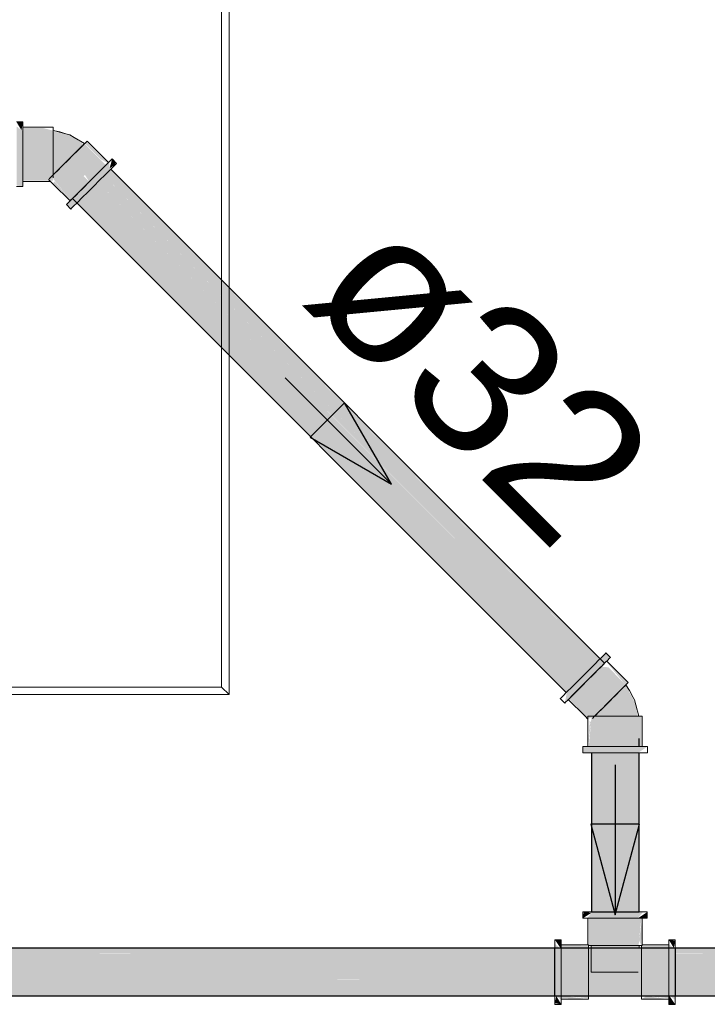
# Model space of a CAD drawing. Header units: millimetres. Extents: x 567 to 934, y -1 to 364.
# Tile 786 of 1056: x 744.432 to 745.348, y 156.138 to 157.449. Entities that reach past the tile are written whole.
import ezdxf

# ---------------------------------------------------------------- set-up
doc = ezdxf.new("R2010")
doc.units = ezdxf.units.MM
doc.header["$MEASUREMENT"] = 0
doc.linetypes.add('NULL', pattern=[0])
for name, color, linetype, lineweight in [('AF-Condutos Reúso', 200, 'Continuous', 25), ('AF-Conexões Reúso', 216, 'Continuous', 18), ('AF-Sentido conduto Reúso', 200, 'Continuous', 30), ('AF-Textos conduto Reúso', 7, 'Continuous', 9)]:
    doc.layers.add(name, color=color, linetype=linetype, lineweight=lineweight)
doc.layers.add('ARQ FINA', color=8, linetype='Continuous')
doc.styles.add('Arial', font='arial.ttf')

msp = doc.modelspace()

# ---------------------------------------------------------------- hatches: boundary and pattern name
at = {"layer": 'AF-Condutos Reúso', "linetype": 'Continuous'}
for points in [[(744.5389, 157.2477), (745.1886, 156.5819), (745.1967, 156.59)], [(744.539, 157.2478), (745.1967, 156.59), (745.1969, 156.5901)], [(744.5448, 157.2536), (745.1969, 156.5902), (745.2027, 156.5959)], [(744.5449, 157.2537), (745.2027, 156.5959), (745.2027, 156.596)], [(745.2028, 156.5842), (744.5507, 157.2476), (744.5449, 157.2418)], [(744.5473, 157.2561), (745.2027, 156.596), (745.2051, 156.5984)], [(745.2086, 156.59), (744.5532, 157.2501), (744.5508, 157.2478)], [(745.2086, 156.59), (744.5508, 157.2478), (744.5508, 157.2477)], [(745.1851, 156.5665), (744.5363, 157.2333), (744.5271, 157.2241)], [(744.5305, 157.2393), (745.1792, 156.5725), (745.1883, 156.5816)], [(744.5306, 157.2394), (745.1883, 156.5816), (745.1885, 156.5818)], [(745.1943, 156.5757), (744.5365, 157.2335), (744.5364, 157.2334)], [(745.1945, 156.5759), (744.5447, 157.2417), (744.5365, 157.2335)], [(745.2027, 156.5841), (744.5449, 157.2418), (744.5448, 157.2417)], [(744.5123, 157.2211), (745.1637, 156.557), (745.1702, 156.5634)], [(744.5124, 157.2212), (745.1702, 156.5634), (745.1704, 156.5636)], [(745.1763, 156.5577), (744.527, 157.2239), (744.5183, 157.2153)], [(744.5211, 157.2299), (745.1704, 156.5637), (745.179, 156.5722)], [(744.5212, 157.23), (745.179, 156.5722), (745.1792, 156.5724)], [(745.1849, 156.5663), (744.5271, 157.2241), (744.527, 157.224)], [(744.5024, 157.2112), (745.1601, 156.5534), (745.1602, 156.5535)], [(744.5057, 157.2146), (745.1635, 156.5568), (745.1637, 156.5569)], [(744.5057, 157.2145), (745.1602, 156.5535), (745.1635, 156.5568)], [(745.1662, 156.5476), (744.5116, 157.2086), (744.5083, 157.2053)], [(745.1696, 156.551), (744.5182, 157.2151), (744.5117, 157.2086)], [(745.1702, 156.5634), (744.5183, 157.2153), (744.5183, 157.2152)], [(745.1937, 156.2613), (745.1991, 156.2613), (745.2082, 156.473), (745.1937, 156.473)], [(745.2082, 156.473), (745.1991, 156.2613), (745.209, 156.2613), (745.2206, 156.473)], [(745.2206, 156.473), (745.209, 156.2613), (745.2217, 156.2613), (745.2217, 156.473)], [(745.2542, 156.2613), (745.2542, 156.473), (745.2217, 156.473), (745.2217, 156.2613)], [(745.2569, 156.473), (745.2542, 156.473), (745.2542, 156.2613), (745.257, 156.2613)], [(740.1704, 156.209), (755.3113, 156.209), (740.1704, 156.2132)], [(740.1704, 156.2132), (755.2813, 156.2091), (755.2813, 156.2132)], [(740.1704, 156.2001), (755.3113, 156.2001), (740.1704, 156.209)], [(740.1704, 156.209), (755.2813, 156.2002), (755.2813, 156.209)], [(740.1704, 156.188), (755.3113, 156.188), (740.1704, 156.2001)], [(740.1704, 156.2001), (755.2813, 156.188), (755.2813, 156.2001)], [(740.1704, 156.1747), (755.3113, 156.1747), (740.1704, 156.188)], [(740.1704, 156.188), (755.2813, 156.1747), (755.2813, 156.188)], [(740.1704, 156.1747), (755.2813, 156.1626), (755.2813, 156.1747)], [(740.1704, 156.1625), (755.3113, 156.1625), (740.1704, 156.1747)], [(740.1704, 156.1625), (755.2813, 156.1536), (755.2813, 156.1625)], [(740.1704, 156.1536), (755.3113, 156.1536), (740.1704, 156.1625)], [(740.1704, 156.1536), (755.2813, 156.1495), (755.2813, 156.1536)], [(740.1704, 156.1495), (755.3113, 156.1495), (740.1704, 156.1536)]]:
    msp.add_hatch(color=201, dxfattribs=at).paths.add_polyline_path(points)
at = {"layer": 'AF-Conexões Reúso', "linetype": 'Continuous'}
for points in [[(744.4363, 157.3132), (744.4279, 157.3132), (744.4346, 157.302)], [(744.4279, 157.2287), (744.4363, 157.2272), (744.4363, 157.3006), (744.4279, 157.3074)], [(744.4633, 157.3052), (744.4363, 157.3052), (744.4767, 157.3016)], [(744.4767, 157.2352), (744.4767, 157.3016), (744.4363, 157.3052), (744.4363, 157.2352)], [(744.4989, 157.2961), (744.4767, 157.3005), (744.4767, 157.2427), (744.5174, 157.2833)], [(744.5209, 157.2869), (744.5188, 157.2847), (744.5398, 157.2637), (744.5495, 157.2583)], [(744.5495, 157.2583), (744.5504, 157.2592), (744.5218, 157.2877)], [(744.509, 157.2749), (744.5028, 157.2688), (744.5248, 157.2336), (744.5376, 157.2464)], [(744.5184, 157.2843), (744.509, 157.2749), (744.5376, 157.2464), (744.5429, 157.2517)], [(744.5184, 157.2843), (744.5429, 157.2517), (744.5469, 157.2557)], [(744.5181, 157.227), (744.5248, 157.2336), (744.4962, 157.2621), (744.4896, 157.2555)], [(744.4944, 157.2032), (744.5003, 157.1972), (744.5522, 157.2491), (744.5511, 157.2599)], [(744.519, 157.2429), (744.5028, 157.2688), (744.4962, 157.2621), (744.5172, 157.2411)], [(744.5601, 157.257), (744.5552, 157.264), (744.552, 157.2515)], [(744.5067, 157.2155), (744.5181, 157.227), (744.4896, 157.2555), (744.4781, 157.244)], [(744.5, 157.2089), (744.5067, 157.2155), (744.4781, 157.244), (744.4767, 157.2375)], [(744.4767, 157.232), (744.5, 157.2089), (744.479, 157.234)], [(745.2188, 156.6002), (745.2129, 156.6062), (745.161, 156.5543), (745.158, 156.5394)], [(745.2417, 156.566), (745.2132, 156.5946), (745.2392, 156.5634)], [(745.2012, 156.5826), (745.1884, 156.5698), (745.217, 156.5413), (745.2298, 156.5541)], [(745.2065, 156.5879), (745.2012, 156.5826), (745.2298, 156.5541), (745.2351, 156.5594)], [(745.2164, 156.587), (745.2065, 156.5879), (745.2351, 156.5594), (745.2392, 156.5634)], [(745.2042, 156.5285), (745.217, 156.5413), (745.1884, 156.5698), (745.1818, 156.5632)], [(745.2528, 156.5372), (745.2393, 156.5636), (745.1975, 156.5218), (745.255, 156.5218)], [(745.1889, 156.5182), (745.1989, 156.5232), (745.1703, 156.5517), (745.1637, 156.5451)], [(745.1989, 156.5232), (745.2042, 156.5285), (745.1818, 156.5632), (745.1703, 156.5517)], [(745.1889, 156.4814), (745.193, 156.5141), (745.1914, 156.5157)], [(745.26, 156.5218), (745.1937, 156.5218), (745.1901, 156.4814), (745.26, 156.4814)], [(745.1821, 156.4814), (745.1821, 156.473), (745.2555, 156.473), (745.2681, 156.4814)], [(745.1835, 156.2613), (745.182, 156.2529), (745.1937, 156.2602)], [(745.1878, 156.2529), (745.2554, 156.2529), (745.2623, 156.2613), (745.1946, 156.2613)], [(745.19, 156.2167), (745.2564, 156.2167), (745.26, 156.2529), (745.1937, 156.2529)], [(745.19, 156.2167), (745.1937, 156.2529), (745.19, 156.2529)], [(745.268, 156.2529), (745.268, 156.2613), (745.2554, 156.2529)], [(745.2612, 156.2529), (745.257, 156.2232), (745.26, 156.2167)], [(745.1534, 156.2243), (745.145, 156.2243), (745.1534, 156.2117)], [(745.305, 156.2229), (745.2966, 156.2243), (745.3033, 156.2132)], [(745.1534, 156.1441), (745.1534, 156.2117), (745.145, 156.2186), (745.145, 156.1509)], [(745.1534, 156.2175), (745.1534, 156.15), (745.1896, 156.1464), (745.1896, 156.2163)], [(745.257, 156.2133), (745.193, 156.2133), (745.1896, 156.2122)], [(745.2604, 156.2133), (745.193, 156.2122), (745.257, 156.2122), (745.257, 156.209), (745.1896, 156.204), (745.1896, 156.1731), (745.2604, 156.1813)], [(745.257, 156.2167), (745.1941, 156.2167), (745.193, 156.1813), (745.2559, 156.1813)], [(745.2604, 156.2163), (745.2604, 156.15), (745.2966, 156.1464), (745.2966, 156.2127)], [(745.2604, 156.2163), (745.2966, 156.2127), (745.2966, 156.2163)], [(745.2966, 156.2186), (745.2966, 156.1509), (745.305, 156.1441), (745.305, 156.2117)], [(745.1896, 156.209), (745.1896, 156.204), (745.257, 156.209)], [(745.1896, 156.1493), (745.2604, 156.1493), (745.2604, 156.1813), (745.1896, 156.1731)], [(745.145, 156.1398), (745.1534, 156.1383), (745.1467, 156.1495)], [(745.1534, 156.1464), (745.1896, 156.1451), (745.1534, 156.15)], [(745.2604, 156.1451), (745.2966, 156.1451), (745.2669, 156.1493)], [(745.2966, 156.1383), (745.305, 156.1383), (745.2966, 156.1509)]]:
    msp.add_hatch(color=213, dxfattribs=at).paths.add_polyline_path(points)

# ---------------------------------------------------------------- linework, layer by layer
at = {"layer": 'AF-Condutos Reúso'}
for p, q in [((745.211, 156.5924), (744.5533, 157.2502)), ((744.5024, 157.2112), (745.1601, 156.5534)), ((745.257, 156.4814), (745.257, 156.4921)), ((745.1937, 156.473), (745.1937, 156.2613)), ((745.257, 156.2613), (745.257, 156.473)), ((745.1937, 156.2613), (745.1991, 156.2613)), ((745.1991, 156.2613), (745.209, 156.2613)), ((745.209, 156.2613), (745.2217, 156.2613)), ((745.2217, 156.2613), (745.2349, 156.2613)), ((745.2349, 156.2613), (745.2464, 156.2613)), ((745.2464, 156.2613), (745.2542, 156.2613)), ((745.2542, 156.2613), (745.257, 156.2613)), ((755.2813, 156.2132), (740.1704, 156.2132)), ((745.145, 156.209), (745.145, 156.2132)), ((745.305, 156.2132), (745.305, 156.209)), ((745.145, 156.2001), (745.145, 156.209)), ((745.145, 156.188), (745.145, 156.2001)), ((745.305, 156.209), (745.305, 156.2001)), ((745.305, 156.2001), (745.305, 156.188)), ((745.145, 156.1747), (745.145, 156.188)), ((745.305, 156.188), (745.305, 156.1747)), ((745.145, 156.1625), (745.145, 156.1747)), ((745.305, 156.1747), (745.305, 156.1625)), ((745.145, 156.1536), (745.145, 156.1625)), ((745.305, 156.1625), (745.305, 156.1536)), ((740.1704, 156.1495), (755.3113, 156.1495)), ((745.145, 156.1495), (745.145, 156.1536)), ((745.305, 156.1536), (745.305, 156.1495))]:
    msp.add_line(p, q, dxfattribs=at)
at = {"layer": 'AF-Conexões Reúso'}
for p, q in [((744.4363, 157.3132), (744.4279, 157.3132)), ((744.4363, 157.3117), (744.4363, 157.3132)), ((744.4363, 157.3074), (744.4363, 157.3117)), ((744.4363, 157.3064), (744.4363, 157.3074)), ((744.4363, 157.302), (744.4363, 157.3064)), ((744.4363, 157.3064), (744.4363, 157.3052)), ((744.4767, 157.3064), (744.4363, 157.3064)), ((744.4363, 157.3052), (744.4363, 157.302)), ((744.4363, 157.3006), (744.4363, 157.302)), ((744.4363, 157.302), (744.4363, 157.3016)), ((744.4363, 157.3016), (744.4363, 157.2958)), ((744.4363, 157.2917), (744.4363, 157.3006)), ((744.4767, 157.3052), (744.4767, 157.3064)), ((744.4767, 157.3027), (744.4767, 157.3052)), ((744.4767, 157.3018), (744.4767, 157.3027)), ((744.4767, 157.3016), (744.4767, 157.3018)), ((744.4855, 157.2999), (744.4767, 157.3018)), ((744.4767, 157.3018), (744.4767, 157.3005)), ((744.4855, 157.2999), (744.4767, 157.3018)), ((744.4767, 157.3018), (744.4922, 157.2978)), ((744.4767, 157.2958), (744.4767, 157.3016)), ((744.4767, 157.3005), (744.4767, 157.2968)), ((744.492, 157.2979), (744.4855, 157.2999)), ((744.4922, 157.2978), (744.4855, 157.2999)), ((744.4953, 157.2968), (744.492, 157.2979)), ((744.4363, 157.2958), (744.4363, 157.2883)), ((744.4363, 157.2813), (744.4363, 157.2917)), ((744.4363, 157.2883), (744.4363, 157.2796)), ((744.4767, 157.2968), (744.4767, 157.2909)), ((744.4767, 157.2883), (744.4767, 157.2958)), ((744.4767, 157.2909), (744.4767, 157.2834)), ((744.4767, 157.2796), (744.4767, 157.2883)), ((744.4989, 157.2961), (744.4953, 157.2968)), ((744.5049, 157.2926), (744.4989, 157.2961)), ((744.5185, 157.2845), (744.5049, 157.2926)), ((744.5188, 157.2847), (744.5185, 157.2845)), ((744.5209, 157.2869), (744.5188, 157.2847)), ((744.5218, 157.2877), (744.5209, 157.2869)), ((744.5504, 157.2592), (744.5218, 157.2877)), ((744.4363, 157.2702), (744.4363, 157.2813)), ((744.4363, 157.2796), (744.4363, 157.2702)), ((744.4767, 157.2834), (744.4767, 157.2747)), ((744.4767, 157.2702), (744.4767, 157.2796)), ((744.4767, 157.2747), (744.4767, 157.2657)), ((744.5025, 157.2685), (744.5089, 157.2749)), ((744.509, 157.2749), (744.5028, 157.2688)), ((744.5089, 157.2749), (744.5141, 157.28)), ((744.5143, 157.2802), (744.509, 157.2749)), ((744.5141, 157.28), (744.5174, 157.2833)), ((744.5184, 157.2843), (744.5143, 157.2802)), ((744.5174, 157.2833), (744.5185, 157.2845)), ((744.5185, 157.2845), (744.5184, 157.2843)), ((744.4363, 157.2591), (744.4363, 157.2702)), ((744.4363, 157.2702), (744.4363, 157.2608)), ((744.4363, 157.2608), (744.4363, 157.2521)), ((744.4363, 157.2487), (744.4363, 157.2591)), ((744.4767, 157.2608), (744.4767, 157.2702)), ((744.4767, 157.2657), (744.4767, 157.257)), ((744.4767, 157.2521), (744.4767, 157.2608)), ((744.4962, 157.2621), (744.4896, 157.2555)), ((744.4919, 157.2578), (744.4954, 157.2614)), ((744.4954, 157.2614), (744.5025, 157.2685)), ((744.5028, 157.2688), (744.4962, 157.2621)), ((744.5504, 157.2592), (744.5473, 157.2561)), ((744.5495, 157.2583), (744.5504, 157.2592)), ((744.5511, 157.2599), (744.5504, 157.2592)), ((744.5541, 157.2629), (744.5511, 157.2599)), ((744.5552, 157.264), (744.5541, 157.2629)), ((744.5611, 157.258), (744.5552, 157.264)), ((744.4363, 157.2521), (744.4363, 157.2446)), ((744.4363, 157.2398), (744.4363, 157.2487)), ((744.4767, 157.257), (744.4767, 157.2491)), ((744.4767, 157.2446), (744.4767, 157.2521)), ((744.4767, 157.2491), (744.4767, 157.2463)), ((744.4767, 157.2463), (744.4767, 157.2427)), ((744.4767, 157.2427), (744.4793, 157.2453)), ((744.4834, 157.2493), (744.4781, 157.244)), ((744.4793, 157.2453), (744.4819, 157.2479)), ((744.4819, 157.2479), (744.4884, 157.2543)), ((744.4896, 157.2555), (744.4834, 157.2493)), ((744.4884, 157.2543), (744.4919, 157.2578)), ((744.5314, 157.2402), (744.5376, 157.2464)), ((744.54, 157.2488), (744.5326, 157.2414)), ((744.5376, 157.2464), (744.5429, 157.2517)), ((744.5463, 157.2551), (744.54, 157.2488)), ((744.5429, 157.2517), (744.5469, 157.2557)), ((744.5459, 157.2428), (744.5522, 157.2491)), ((744.5473, 157.2561), (744.5463, 157.2551)), ((744.5469, 157.2557), (744.5473, 157.2561)), ((744.5473, 157.2561), (744.5495, 157.2583)), ((744.5522, 157.2491), (744.5533, 157.2502)), ((744.5533, 157.2502), (744.557, 157.254)), ((744.557, 157.254), (744.5601, 157.257)), ((744.5601, 157.257), (744.5611, 157.258)), ((744.4363, 157.2446), (744.4363, 157.2389)), ((744.4363, 157.2384), (744.4363, 157.2398)), ((744.4363, 157.2389), (744.4363, 157.2384)), ((744.4363, 157.234), (744.4363, 157.2384)), ((744.4363, 157.2384), (744.4363, 157.2352)), ((744.4363, 157.2352), (744.4363, 157.234)), ((744.4363, 157.233), (744.4363, 157.234)), ((744.4363, 157.234), (744.4681, 157.234)), ((744.4363, 157.2287), (744.4363, 157.233)), ((744.4681, 157.234), (744.4731, 157.234)), ((744.4706, 157.2365), (744.4731, 157.234)), ((744.474, 157.24), (744.4715, 157.2374)), ((744.4731, 157.234), (744.4767, 157.2304)), ((744.4767, 157.2427), (744.474, 157.24)), ((744.4767, 157.2427), (744.4767, 157.2446)), ((744.4781, 157.244), (744.4767, 157.2427)), ((744.4767, 157.2389), (744.4767, 157.2427)), ((744.5248, 157.2336), (744.5169, 157.2257)), ((744.5181, 157.227), (744.5248, 157.2336)), ((744.5326, 157.2414), (744.5248, 157.2336)), ((744.5248, 157.2336), (744.5314, 157.2402)), ((744.5307, 157.2276), (744.5386, 157.2355)), ((744.5386, 157.2355), (744.5459, 157.2428)), ((744.4279, 157.2272), (744.4363, 157.2272)), ((744.4363, 157.2272), (744.4363, 157.2287)), ((744.4767, 157.2304), (744.4992, 157.208)), ((744.5067, 157.2155), (744.512, 157.2208)), ((744.5169, 157.2257), (744.5096, 157.2184)), ((744.512, 157.2208), (744.5181, 157.227)), ((744.5155, 157.2124), (744.5228, 157.2198)), ((744.5228, 157.2198), (744.5307, 157.2276)), ((744.4984, 157.2072), (744.4954, 157.2042)), ((744.5024, 157.2112), (744.4984, 157.2072)), ((744.4992, 157.208), (744.5, 157.2089)), ((744.5, 157.2089), (744.5024, 157.2112)), ((744.5033, 157.2121), (744.5024, 157.2112)), ((744.5024, 157.2112), (744.5026, 157.2114)), ((744.5026, 157.2114), (744.5067, 157.2155)), ((744.5096, 157.2184), (744.5033, 157.2121)), ((744.5083, 157.2052), (744.5092, 157.2061)), ((744.5092, 157.2061), (744.5155, 157.2124)), ((744.4954, 157.2042), (744.4944, 157.2032)), ((744.4944, 157.2032), (744.5003, 157.1972)), ((744.5003, 157.1972), (744.5013, 157.1983)), ((744.5013, 157.1983), (744.5044, 157.2013)), ((744.5044, 157.2013), (744.5083, 157.2052)), ((745.2119, 156.6051), (745.2088, 156.6021)), ((745.2129, 156.6062), (745.2119, 156.6051)), ((745.2188, 156.6002), (745.2129, 156.6062)), ((745.1977, 156.591), (745.1904, 156.5836)), ((745.204, 156.5973), (745.1977, 156.591)), ((745.2036, 156.585), (745.2099, 156.5913)), ((745.2051, 156.5984), (745.204, 156.5973)), ((745.2088, 156.6021), (745.2051, 156.5984)), ((745.2106, 156.592), (745.2065, 156.5879)), ((745.2099, 156.5913), (745.211, 156.5924)), ((745.211, 156.5924), (745.2106, 156.592)), ((745.211, 156.5924), (745.2148, 156.5962)), ((745.2132, 156.5946), (745.211, 156.5924)), ((745.214, 156.5954), (745.2132, 156.5946)), ((745.2426, 156.5669), (745.214, 156.5954)), ((745.2148, 156.5962), (745.2178, 156.5992)), ((745.2178, 156.5992), (745.2188, 156.6002)), ((745.1904, 156.5836), (745.1825, 156.5758)), ((745.1884, 156.5698), (745.1963, 156.5777)), ((745.2012, 156.5826), (745.1951, 156.5765)), ((745.1963, 156.5777), (745.2036, 156.585)), ((745.2065, 156.5879), (745.2012, 156.5826)), ((745.1746, 156.5679), (745.1673, 156.5606)), ((745.1825, 156.5758), (745.1746, 156.5679)), ((745.1806, 156.562), (745.1884, 156.5698)), ((745.1884, 156.5698), (745.1818, 156.5632)), ((745.1951, 156.5765), (745.1884, 156.5698)), ((745.2393, 156.5636), (745.2384, 156.5627)), ((745.2392, 156.5634), (745.2393, 156.5636)), ((745.2393, 156.5636), (745.2417, 156.566)), ((745.2442, 156.5561), (745.2393, 156.5636)), ((745.2417, 156.566), (745.2426, 156.5669)), ((745.1601, 156.5534), (745.1562, 156.5494)), ((745.161, 156.5543), (745.1601, 156.5534)), ((745.1673, 156.5606), (745.161, 156.5543)), ((745.1703, 156.5517), (745.1663, 156.5477)), ((745.1669, 156.5483), (745.1732, 156.5546)), ((745.1756, 156.557), (745.1703, 156.5517)), ((745.1732, 156.5546), (745.1806, 156.562)), ((745.1818, 156.5632), (745.1756, 156.557)), ((745.2263, 156.5506), (745.2202, 156.5445)), ((745.2236, 156.5479), (745.2298, 156.5541)), ((745.2316, 156.5559), (745.2263, 156.5506)), ((745.2298, 156.5541), (745.2351, 156.5594)), ((745.2358, 156.56), (745.2316, 156.5559)), ((745.2351, 156.5594), (745.2392, 156.5634)), ((745.2384, 156.5627), (745.2358, 156.56)), ((745.249, 156.5469), (745.2442, 156.5561)), ((745.1531, 156.5464), (745.1521, 156.5454)), ((745.1521, 156.5454), (745.158, 156.5394)), ((745.1562, 156.5494), (745.1531, 156.5464)), ((745.158, 156.5394), (745.1591, 156.5405)), ((745.1591, 156.5405), (745.1621, 156.5435)), ((745.1621, 156.5435), (745.1661, 156.5475)), ((745.1637, 156.5451), (745.1628, 156.5442)), ((745.1628, 156.5442), (745.1853, 156.5218)), ((745.1661, 156.5475), (745.1637, 156.5451)), ((745.1661, 156.5475), (745.1669, 156.5483)), ((745.1663, 156.5477), (745.1661, 156.5475)), ((745.2138, 156.5381), (745.2077, 156.5319)), ((745.2104, 156.5346), (745.217, 156.5413)), ((745.2202, 156.5445), (745.2138, 156.5381)), ((745.217, 156.5413), (745.2236, 156.5479)), ((745.251, 156.5439), (745.249, 156.5469)), ((745.2528, 156.5372), (745.251, 156.5439)), ((745.2001, 156.5244), (745.1975, 156.5218)), ((745.1989, 156.5232), (745.2042, 156.5285)), ((745.2021, 156.5264), (745.2001, 156.5244)), ((745.2077, 156.5319), (745.2021, 156.5264)), ((745.2042, 156.5285), (745.2104, 156.5346)), ((745.2566, 156.5218), (745.2528, 156.5372)), ((745.1853, 156.5218), (745.1889, 156.5182)), ((745.1901, 156.5218), (745.1889, 156.5218)), ((745.1889, 156.5218), (745.1889, 156.5182)), ((745.1889, 156.5182), (745.1889, 156.5131)), ((745.1889, 156.5131), (745.1889, 156.4814)), ((745.1937, 156.5218), (745.1901, 156.5218)), ((745.1975, 156.5218), (745.1937, 156.5218)), ((745.1948, 156.5191), (745.1975, 156.5218)), ((745.1975, 156.5218), (745.1989, 156.5232)), ((745.1995, 156.5218), (745.1975, 156.5218)), ((745.1975, 156.5218), (745.2012, 156.5218)), ((745.207, 156.5218), (745.1995, 156.5218)), ((745.2012, 156.5218), (745.2049, 156.5218)), ((745.2049, 156.5218), (745.214, 156.5218)), ((745.2157, 156.5218), (745.207, 156.5218)), ((745.214, 156.5218), (745.219, 156.5218)), ((745.2251, 156.5218), (745.2157, 156.5218)), ((745.219, 156.5218), (745.224, 156.5218)), ((745.224, 156.5218), (745.234, 156.5218)), ((745.2344, 156.5218), (745.2251, 156.5218)), ((745.234, 156.5218), (745.2431, 156.5218)), ((745.2432, 156.5218), (745.2344, 156.5218)), ((745.2431, 156.5218), (745.2503, 156.5218)), ((745.2507, 156.5218), (745.2432, 156.5218)), ((745.2503, 156.5218), (745.255, 156.5218)), ((745.2564, 156.5218), (745.2507, 156.5218)), ((745.255, 156.5218), (745.2566, 156.5218)), ((745.2566, 156.5218), (745.2564, 156.5218)), ((745.257, 156.5218), (745.2566, 156.5218)), ((745.26, 156.5218), (745.257, 156.5218)), ((745.2613, 156.5218), (745.26, 156.5218)), ((745.2613, 156.4814), (745.2613, 156.5218)), ((745.1835, 156.4814), (745.1821, 156.4814)), ((745.1821, 156.4814), (745.1821, 156.473)), ((745.1821, 156.473), (745.1835, 156.473)), ((745.1878, 156.4814), (745.1835, 156.4814)), ((745.1835, 156.473), (745.1878, 156.473)), ((745.1889, 156.4814), (745.1878, 156.4814)), ((745.1878, 156.473), (745.1937, 156.473)), ((745.1937, 156.4814), (745.1889, 156.4814)), ((745.1889, 156.4814), (745.1901, 156.4814)), ((745.1901, 156.4814), (745.1937, 156.4814)), ((745.1937, 156.4814), (745.1995, 156.4814)), ((745.1947, 156.4814), (745.1937, 156.4814)), ((745.1937, 156.473), (745.1947, 156.473)), ((745.2036, 156.4814), (745.1947, 156.4814)), ((745.1947, 156.473), (745.2036, 156.473)), ((745.1995, 156.4814), (745.207, 156.4814)), ((745.2139, 156.4814), (745.2036, 156.4814)), ((745.2036, 156.473), (745.2139, 156.473)), ((745.207, 156.4814), (745.2157, 156.4814)), ((745.2251, 156.4814), (745.2139, 156.4814)), ((745.2139, 156.473), (745.2251, 156.473)), ((745.2157, 156.4814), (745.2251, 156.4814)), ((745.2251, 156.4814), (745.2344, 156.4814)), ((745.2362, 156.4814), (745.2251, 156.4814)), ((745.2251, 156.473), (745.2362, 156.473)), ((745.2344, 156.4814), (745.2432, 156.4814)), ((745.2466, 156.4814), (745.2362, 156.4814)), ((745.2362, 156.473), (745.2466, 156.473)), ((745.2432, 156.4814), (745.2507, 156.4814)), ((745.2555, 156.4814), (745.2466, 156.4814)), ((745.2466, 156.473), (745.2555, 156.473)), ((745.2507, 156.4814), (745.2564, 156.4814)), ((745.257, 156.4814), (745.2555, 156.4814)), ((745.2555, 156.473), (745.257, 156.473)), ((745.2564, 156.4814), (745.257, 156.4814)), ((745.257, 156.4814), (745.26, 156.4814)), ((745.2613, 156.4814), (745.257, 156.4814)), ((745.257, 156.473), (745.2623, 156.473)), ((745.26, 156.4814), (745.2613, 156.4814)), ((745.2623, 156.4814), (745.2613, 156.4814)), ((745.2666, 156.4814), (745.2623, 156.4814)), ((745.2623, 156.473), (745.2666, 156.473)), ((745.2681, 156.4814), (745.2666, 156.4814)), ((745.2666, 156.473), (745.2681, 156.473)), ((745.2681, 156.473), (745.2681, 156.4814)), ((745.182, 156.2613), (745.182, 156.2529)), ((745.1835, 156.2613), (745.182, 156.2613)), ((745.182, 156.2529), (745.1835, 156.2529)), ((745.1878, 156.2613), (745.1835, 156.2613)), ((745.1835, 156.2529), (745.1878, 156.2529)), ((745.1937, 156.2613), (745.1878, 156.2613)), ((745.1878, 156.2529), (745.1888, 156.2529)), ((745.1888, 156.2529), (745.1946, 156.2529)), ((745.1896, 156.2529), (745.1888, 156.2529)), ((745.1888, 156.2529), (745.1888, 156.2175)), ((745.19, 156.2529), (745.1896, 156.2529)), ((745.1937, 156.2529), (745.19, 156.2529)), ((745.1946, 156.2613), (745.1937, 156.2613)), ((745.1994, 156.2529), (745.1937, 156.2529)), ((745.2035, 156.2613), (745.1946, 156.2613)), ((745.1946, 156.2529), (745.2035, 156.2529)), ((745.2069, 156.2529), (745.1994, 156.2529)), ((745.2139, 156.2613), (745.2035, 156.2613)), ((745.2035, 156.2529), (745.2139, 156.2529)), ((745.2156, 156.2529), (745.2069, 156.2529)), ((745.225, 156.2613), (745.2139, 156.2613)), ((745.2139, 156.2529), (745.225, 156.2529)), ((745.225, 156.2529), (745.2156, 156.2529)), ((745.2361, 156.2613), (745.225, 156.2613)), ((745.225, 156.2529), (745.2361, 156.2529)), ((745.2344, 156.2529), (745.225, 156.2529)), ((745.2431, 156.2529), (745.2344, 156.2529)), ((745.2465, 156.2613), (745.2361, 156.2613)), ((745.2361, 156.2529), (745.2465, 156.2529)), ((745.2506, 156.2529), (745.2431, 156.2529)), ((745.2554, 156.2613), (745.2465, 156.2613)), ((745.2465, 156.2529), (745.2554, 156.2529)), ((745.2564, 156.2529), (745.2506, 156.2529)), ((745.257, 156.2613), (745.2554, 156.2613)), ((745.2554, 156.2529), (745.2612, 156.2529)), ((745.26, 156.2529), (745.2564, 156.2529)), ((745.2623, 156.2613), (745.257, 156.2613)), ((745.2612, 156.2529), (745.26, 156.2529)), ((745.2612, 156.2529), (745.2623, 156.2529)), ((745.2612, 156.2175), (745.2612, 156.2529)), ((745.2665, 156.2613), (745.2623, 156.2613)), ((745.2623, 156.2529), (745.2665, 156.2529)), ((745.268, 156.2613), (745.2665, 156.2613)), ((745.2665, 156.2529), (745.268, 156.2529)), ((745.268, 156.2529), (745.268, 156.2613)), ((745.145, 156.2243), (745.145, 156.2229)), ((745.1534, 156.2243), (745.145, 156.2243)), ((745.145, 156.2229), (745.145, 156.2186)), ((745.1534, 156.2229), (745.1534, 156.2243)), ((745.1534, 156.2186), (745.1534, 156.2229)), ((745.2966, 156.2243), (745.2966, 156.2229)), ((745.305, 156.2243), (745.2966, 156.2243)), ((745.2966, 156.2229), (745.2966, 156.2186)), ((745.305, 156.2229), (745.305, 156.2243)), ((745.305, 156.2186), (745.305, 156.2229)), ((745.145, 156.2186), (745.145, 156.2132)), ((745.145, 156.2132), (745.145, 156.2117)), ((745.145, 156.2117), (745.145, 156.2028)), ((745.1534, 156.2175), (745.1534, 156.2186)), ((745.1534, 156.2175), (745.1534, 156.2163)), ((745.1534, 156.2117), (745.1534, 156.2175)), ((745.1888, 156.2175), (745.1534, 156.2175)), ((745.1534, 156.2163), (745.1534, 156.2133)), ((745.1534, 156.2133), (745.1534, 156.2127)), ((745.1534, 156.2127), (745.1534, 156.2069)), ((745.1534, 156.2028), (745.1534, 156.2117)), ((745.1896, 156.2175), (745.1888, 156.2175)), ((745.1896, 156.2167), (745.1896, 156.2175)), ((745.1896, 156.2163), (745.1896, 156.2167)), ((745.1896, 156.2167), (745.19, 156.2167)), ((745.1896, 156.2133), (745.1896, 156.2163)), ((745.1896, 156.2127), (745.1896, 156.2133)), ((745.1896, 156.2133), (745.1896, 156.2122)), ((745.193, 156.2133), (745.1896, 156.2133)), ((745.1896, 156.2069), (745.1896, 156.2127)), ((745.1896, 156.2122), (745.1896, 156.209)), ((745.19, 156.2167), (745.193, 156.2167)), ((745.193, 156.2167), (745.1937, 156.2167)), ((745.193, 156.2167), (745.193, 156.2133)), ((745.1941, 156.2167), (745.193, 156.2167)), ((745.257, 156.2133), (745.193, 156.2133)), ((745.193, 156.2133), (745.193, 156.1813)), ((745.1937, 156.2167), (745.1994, 156.2167)), ((745.1973, 156.2167), (745.1941, 156.2167)), ((745.2024, 156.2167), (745.1973, 156.2167)), ((745.1994, 156.2167), (745.2069, 156.2167)), ((745.209, 156.2167), (745.2024, 156.2167)), ((745.2069, 156.2167), (745.2156, 156.2167)), ((745.2167, 156.2167), (745.209, 156.2167)), ((745.2156, 156.2167), (745.225, 156.2167)), ((745.225, 156.2167), (745.2167, 156.2167)), ((745.225, 156.2167), (745.2344, 156.2167)), ((745.2333, 156.2167), (745.225, 156.2167)), ((745.241, 156.2167), (745.2333, 156.2167)), ((745.2344, 156.2167), (745.2431, 156.2167)), ((745.2476, 156.2167), (745.241, 156.2167)), ((745.2431, 156.2167), (745.2506, 156.2167)), ((745.2527, 156.2167), (745.2476, 156.2167)), ((745.2506, 156.2167), (745.2564, 156.2167)), ((745.2559, 156.2167), (745.2527, 156.2167)), ((745.257, 156.2167), (745.2559, 156.2167)), ((745.2564, 156.2167), (745.257, 156.2167)), ((745.257, 156.2167), (745.26, 156.2167)), ((745.257, 156.2133), (745.257, 156.2167)), ((745.2604, 156.2133), (745.257, 156.2133)), ((745.26, 156.2167), (745.2604, 156.2167)), ((745.2604, 156.2167), (745.2612, 156.2167)), ((745.2604, 156.2167), (745.2604, 156.2163)), ((745.2604, 156.2163), (745.2604, 156.2133)), ((745.2604, 156.2133), (745.2604, 156.2127)), ((745.2604, 156.2122), (745.2604, 156.2133)), ((745.2604, 156.2127), (745.2604, 156.2069)), ((745.2604, 156.209), (745.2604, 156.2122)), ((745.2612, 156.2167), (745.2612, 156.2175)), ((745.2966, 156.2175), (745.2612, 156.2175)), ((745.2966, 156.2186), (745.2966, 156.2175)), ((745.2966, 156.2175), (745.2966, 156.2117)), ((745.2966, 156.2167), (745.2966, 156.2175)), ((745.2966, 156.2163), (745.2966, 156.2167)), ((745.2966, 156.2127), (745.2966, 156.2163)), ((745.2966, 156.2069), (745.2966, 156.2127)), ((745.2966, 156.2117), (745.2966, 156.2028)), ((745.305, 156.2132), (745.305, 156.2186)), ((745.305, 156.2117), (745.305, 156.2132)), ((745.305, 156.2028), (745.305, 156.2117)), ((745.145, 156.2028), (745.145, 156.1925)), ((745.1534, 156.2069), (745.1534, 156.1994)), ((745.1534, 156.1925), (745.1534, 156.2028)), ((745.1534, 156.1994), (745.1534, 156.1907)), ((745.1896, 156.209), (745.1896, 156.204)), ((745.1896, 156.1994), (745.1896, 156.2069)), ((745.1896, 156.204), (745.1896, 156.1973)), ((745.1896, 156.1907), (745.1896, 156.1994)), ((745.1896, 156.1973), (745.1896, 156.1896)), ((745.2604, 156.204), (745.2604, 156.209)), ((745.2604, 156.2069), (745.2604, 156.1994)), ((745.2604, 156.1973), (745.2604, 156.204)), ((745.2604, 156.1994), (745.2604, 156.1907)), ((745.2604, 156.1896), (745.2604, 156.1973)), ((745.2966, 156.1994), (745.2966, 156.2069)), ((745.2966, 156.2028), (745.2966, 156.1925)), ((745.2966, 156.1907), (745.2966, 156.1994)), ((745.305, 156.1925), (745.305, 156.2028)), ((745.145, 156.1925), (745.145, 156.1813)), ((745.1534, 156.1813), (745.1534, 156.1925)), ((745.1534, 156.1907), (745.1534, 156.1813)), ((745.1896, 156.1813), (745.1896, 156.1907)), ((745.1896, 156.1896), (745.1896, 156.1813)), ((745.2604, 156.1907), (745.2604, 156.1813)), ((745.2604, 156.1813), (745.2604, 156.1896)), ((745.2966, 156.1925), (745.2966, 156.1813)), ((745.2966, 156.1813), (745.2966, 156.1907)), ((745.305, 156.1813), (745.305, 156.1925)), ((745.145, 156.1813), (745.145, 156.1702)), ((745.1534, 156.1702), (745.1534, 156.1813)), ((745.1534, 156.1813), (745.1534, 156.172)), ((745.1534, 156.172), (745.1534, 156.1632)), ((745.1896, 156.172), (745.1896, 156.1813)), ((745.1896, 156.1813), (745.1896, 156.1731)), ((745.1896, 156.1731), (745.1896, 156.1653)), ((745.1896, 156.1632), (745.1896, 156.172)), ((745.193, 156.1813), (745.1941, 156.1813)), ((745.1941, 156.1813), (745.1973, 156.1813)), ((745.1973, 156.1813), (745.2024, 156.1813)), ((745.2024, 156.1813), (745.209, 156.1813)), ((745.209, 156.1813), (745.2167, 156.1813)), ((745.2167, 156.1813), (745.225, 156.1813)), ((745.225, 156.1813), (745.2333, 156.1813)), ((745.2333, 156.1813), (745.241, 156.1813)), ((745.241, 156.1813), (745.2476, 156.1813)), ((745.2476, 156.1813), (745.2527, 156.1813)), ((745.2527, 156.1813), (745.2559, 156.1813)), ((745.2604, 156.1813), (745.2604, 156.172)), ((745.2604, 156.1731), (745.2604, 156.1813)), ((745.2604, 156.1653), (745.2604, 156.1731)), ((745.2604, 156.172), (745.2604, 156.1632)), ((745.2966, 156.1813), (745.2966, 156.1702)), ((745.2966, 156.172), (745.2966, 156.1813)), ((745.2966, 156.1632), (745.2966, 156.172)), ((745.305, 156.1702), (745.305, 156.1813)), ((745.145, 156.1702), (745.145, 156.1598)), ((745.145, 156.1598), (745.145, 156.1509)), ((745.1534, 156.1598), (745.1534, 156.1702)), ((745.1534, 156.1632), (745.1534, 156.1557)), ((745.1534, 156.1509), (745.1534, 156.1598)), ((745.1896, 156.1653), (745.1896, 156.1587)), ((745.1896, 156.1557), (745.1896, 156.1632)), ((745.1896, 156.1587), (745.1896, 156.1536)), ((745.2604, 156.1587), (745.2604, 156.1653)), ((745.2604, 156.1632), (745.2604, 156.1557)), ((745.2604, 156.1536), (745.2604, 156.1587)), ((745.2966, 156.1702), (745.2966, 156.1598)), ((745.2966, 156.1557), (745.2966, 156.1632)), ((745.2966, 156.1598), (745.2966, 156.1509)), ((745.305, 156.1598), (745.305, 156.1702)), ((745.305, 156.1509), (745.305, 156.1598)), ((745.145, 156.1509), (745.145, 156.1495)), ((745.145, 156.1495), (745.145, 156.1441)), ((745.145, 156.1441), (745.145, 156.1398)), ((745.1534, 156.1557), (745.1534, 156.15)), ((745.1534, 156.1451), (745.1534, 156.1509)), ((745.1534, 156.15), (745.1534, 156.1464)), ((745.1534, 156.1464), (745.1534, 156.1451)), ((745.1534, 156.1441), (745.1534, 156.1451)), ((745.1534, 156.1451), (745.1896, 156.1451)), ((745.1534, 156.1398), (745.1534, 156.1441)), ((745.1896, 156.15), (745.1896, 156.1557)), ((745.1896, 156.1536), (745.1896, 156.1504)), ((745.1896, 156.1504), (745.1896, 156.1493)), ((745.1896, 156.1493), (745.1896, 156.15)), ((745.1896, 156.1464), (745.1896, 156.1493)), ((745.1896, 156.1493), (745.2604, 156.1493)), ((745.1896, 156.1451), (745.1896, 156.1464)), ((745.2604, 156.1557), (745.2604, 156.15)), ((745.2604, 156.1504), (745.2604, 156.1536)), ((745.2604, 156.1493), (745.2604, 156.1504)), ((745.2604, 156.15), (745.2604, 156.1493)), ((745.2604, 156.1493), (745.2604, 156.1464)), ((745.2604, 156.1464), (745.2604, 156.1451)), ((745.2604, 156.1451), (745.2966, 156.1451)), ((745.2966, 156.15), (745.2966, 156.1557)), ((745.2966, 156.1509), (745.2966, 156.1451)), ((745.2966, 156.1464), (745.2966, 156.15)), ((745.2966, 156.1451), (745.2966, 156.1464)), ((745.2966, 156.1451), (745.2966, 156.1441)), ((745.2966, 156.1441), (745.2966, 156.1398)), ((745.305, 156.1495), (745.305, 156.1509)), ((745.305, 156.1441), (745.305, 156.1495)), ((745.305, 156.1398), (745.305, 156.1441)), ((745.145, 156.1398), (745.145, 156.1383)), ((745.145, 156.1383), (745.1534, 156.1383)), ((745.1534, 156.1383), (745.1534, 156.1398)), ((745.2966, 156.1398), (745.2966, 156.1383)), ((745.2966, 156.1383), (745.305, 156.1383)), ((745.305, 156.1383), (745.305, 156.1398))]:
    msp.add_line(p, q, dxfattribs=at)
at = {"layer": 'AF-Sentido conduto Reúso'}
for p, q in [((744.8647, 156.9393), (744.819, 156.8935)), ((744.9272, 156.831), (744.8647, 156.9393)), ((744.819, 156.8935), (744.9272, 156.831)), ((745.2574, 156.378), (745.1927, 156.378)), ((745.1927, 156.378), (745.225, 156.2573)), ((745.225, 156.2573), (745.2574, 156.378))]:
    msp.add_line(p, q, dxfattribs=at)
for points in [[(744.7858, 156.9724), (744.9272, 156.831)], [(745.225, 156.4573), (745.225, 156.2573)]]:
    msp.add_lwpolyline(points, dxfattribs=at)
at = {"layer": 'ARQ FINA', "lineweight": 5}
for p, q in [((744.7009, 156.5608), (744.7009, 160.7214)), ((744.7109, 156.5508), (744.7109, 160.7114)), ((728.8409, 156.5508), (744.7109, 156.5508)), ((728.9509, 156.5608), (744.7009, 156.5608)), ((744.7109, 156.5508), (744.7009, 156.5608))]:
    msp.add_line(p, q, dxfattribs=at)

# ---------------------------------------------------------------- texts
at = {"layer": 'AF-Textos conduto Reúso', "linetype": 'NULL', "insert": (744.8039, 157.0732), "char_height": 0.2, "width": 0.962805, "attachment_point": 7, "rotation": 314.9999, "line_spacing_factor": 0.6, "style": 'Arial'}
msp.add_mtext('ø32', dxfattribs=at)

doc.saveas('drawing.dxf')
